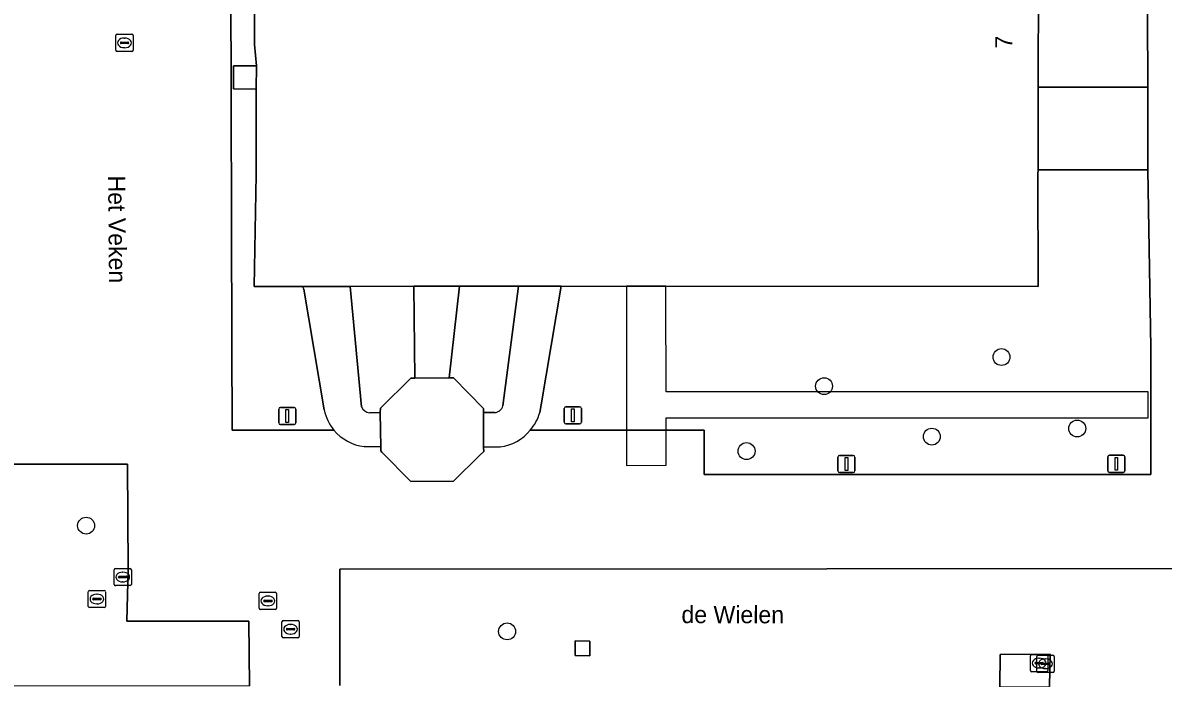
# Model space of a CAD drawing. Extents: x 161477 to 163040, y 383680 to 384871.
# Drawn here: x 162023.6 to 162089.6, y 384191.4 to 384229.4 of the extents above; entities that cross this region are included whole.
import ezdxf

# ---------------------------------------------------------------- set-up
doc = ezdxf.new("R2010")
doc.units = 0
for name, color, linetype in [('IMGEO_Boom', 7, 'Continuous'), ('IMGEO_Brandkraan', 7, 'Continuous'), ('IMGEO_Dek', 7, 'Continuous'), ('IMGEO_Groenvoorziening', 7, 'Continuous'), ('IMGEO_Kolk', 7, 'Continuous'), ('IMGEO_Lichtmast', 7, 'Continuous'), ('IMGEO_Openbare_ruimte_label', 7, 'Continuous'), ('IMGEO_Pand', 7, 'Continuous'), ('IMGEO_Pand_nummerreeks', 7, 'Continuous'), ('IMGEO_Rioolput', 7, 'Continuous'), ('IMGEO_Terreindeel_gesloten', 7, 'Continuous'), ('IMGEO_Voetpad_gesloten', 7, 'Continuous'), ('IMGEO_Voetpad_open', 7, 'Continuous')]:
    doc.layers.add(name, color=color, linetype=linetype)

msp = doc.modelspace()

# ---------------------------------------------------------------- linework, layer by layer
at = {"layer": 'IMGEO_Boom'}
for centre in [(162080.266, 384210.009), (162069.988, 384208.318), (162076.23, 384205.395), (162084.657, 384205.867), (162065.5, 384204.556), (162027.23, 384200.233), (162051.624, 384194.101)]:
    msp.add_circle(centre, 0.489, dxfattribs=at)
at = {"layer": 'IMGEO_Brandkraan'}
for p, q in [((162081.949, 384191.834), (162081.949, 384192.686)), ((162082.024, 384192.76), (162082.876, 384192.76)), ((162082.95, 384192.686), (162082.95, 384191.834)), ((162082.208, 384192.254), (162082.208, 384192.266)), ((162082.646, 384192.217), (162082.248, 384192.217)), ((162082.251, 384192.303), (162082.649, 384192.303)), ((162082.46, 384191.98), (162082.435, 384191.98)), ((162082.437, 384192.54), (162082.462, 384192.54)), ((162082.692, 384192.266), (162082.692, 384192.254)), ((162082.876, 384191.76), (162082.024, 384191.76))]:
    msp.add_line(p, q, dxfattribs=at)
for points in [[(162081.949, 384191.834), (162081.949, 384192.686)], [(162082.024, 384192.76), (162082.876, 384192.76)], [(162082.95, 384192.686), (162082.95, 384191.834)], [(162082.876, 384191.76), (162082.024, 384191.76)]]:
    msp.add_lwpolyline(points, dxfattribs=at)
for centre, radius, start, end in [((162082.026, 384192.684), 0.0765, 91.55205, 178.44795), ((162082.026, 384192.684), 0.0765, 91.55205, 178.44795), ((162082.874, 384192.684), 0.0765, 1.55205, 88.44795), ((162082.874, 384192.684), 0.0765, 1.55205, 88.44795), ((162082.248, 384192.263), 0.0403, 85.87752, 175.75265), ((162082.245, 384192.253), 0.0366, 178.93798, 274.71019), ((162082.649, 384192.26), 0.043, 264.86636, 352.45326), ((162082.653, 384192.265), 0.0386, 1.73085, 96.63898), ((162082.026, 384191.836), 0.0765, 181.55205, 268.44795), ((162082.026, 384191.836), 0.0765, 181.55205, 268.44795), ((162082.874, 384191.836), 0.0765, 271.55205, 358.44795), ((162082.874, 384191.836), 0.0765, 271.55205, 358.44795)]:
    msp.add_arc(centre, radius, start, end, dxfattribs=at)
for centre, major_axis, ratio, start_param, end_param in [((162082.436, 384192.26), (-0.387, 0.002), 0.722429, 4.712389, 7.853982), ((162082.461, 384192.26), (-0.39, 0.002), 0.717154, 1.570796, 4.712389)]:
    msp.add_ellipse(centre, major_axis=major_axis, ratio=ratio, start_param=start_param, end_param=end_param, dxfattribs=at)
at = {"layer": 'IMGEO_Dek'}
msp.add_lwpolyline([(162088.766, 384207.998), (162060.844, 384207.998), (162060.83, 384213.42), (162060.829, 384214.111), (162058.542, 384214.112), (162058.543, 384213.413), (162058.545, 384205.795), (162058.545, 384203.721), (162060.837, 384203.743), (162060.841, 384205.834), (162060.849, 384206.487), (162088.767, 384206.48)], close=True, dxfattribs=at)
at = {"layer": 'IMGEO_Groenvoorziening'}
for points in [[(162082.408, 384231.898), (162082.399, 384225.651), (162088.744, 384225.652), (162088.671, 384242.578)], [(162035.617, 384231.857), (162035.674, 384210.817), (162035.689, 384205.774), (162036.977, 384205.775), (162039.977, 384205.776), (162041.587, 384205.777)], [(162037.077, 384220.594), (162037.088, 384225.547), (162035.768, 384225.554), (162035.776, 384226.904), (162037.096, 384226.903), (162036.996, 384228.133), (162036.996, 384231.817)], [(162247.212, 384191.051), (162247.31, 384229.25), (162177.63, 384229.082), (162106.921, 384228.996), (162106.811, 384205.822), (162098.374, 384205.812), (162098.373, 384197.75), (162041.938, 384197.717), (162041.937, 384197.345), (162041.924, 384190.961)], [(162041.029, 384206.942), (162039.843, 384213.943), (162039.764, 384214.102), (162036.972, 384214.106), (162037.077, 384220.594)], [(162052.966, 384205.769), (162063.039, 384205.769), (162063.039, 384203.191), (162088.916, 384203.191), (162088.916, 384210.562), (162088.75, 384220.868)], [(162088.75, 384220.868), (162084.75, 384220.863), (162082.385, 384220.86), (162082.384, 384220.627), (162082.389, 384214.105), (162054.752, 384214.113), (162053.604, 384207.234), (162053.515, 384206.785)], [(162046.212, 384214.11), (162042.524, 384214.109), (162043.196, 384207.129)], [(162043.657, 384206.781), (162044.274, 384206.789), (162044.281, 384207.048), (162046.041, 384208.79), (162046.269, 384208.792), (162046.212, 384214.11)], [(162052.282, 384214.112), (162048.861, 384214.111), (162048.271, 384208.804), (162048.518, 384208.804), (162050.258, 384207.019), (162050.259, 384206.785), (162050.909, 384206.788)], [(162051.378, 384207.188), (162052.282, 384214.112)], [(162080.169, 384190.88), (162080.195, 384192.756), (162083.082, 384192.779), (162083.053, 384190.907)]]:
    msp.add_lwpolyline(points, dxfattribs=at)
for points in [[(162029.625, 384203.8), (162022.138, 384203.805), (162021.995, 384203.805), (162020.382, 384203.901), (162020.453, 384206.649), (162021.657, 384206.63), (162021.99, 384206.625), (162021.976, 384213.59), (162021.965, 384218.951), (162021.659, 384218.951), (162009.028, 384218.951), (162009.044, 384201.043), (161965.971, 384201.033), (161965.973, 384200.793), (161965.985, 384199.331), (161965.965, 384191.055), (162021.037, 384190.964), (162036.69, 384190.945), (162036.663, 384194.685), (162029.597, 384194.691), (162029.664, 384197.71)], [(162056.418, 384192.693), (162055.571, 384192.698), (162055.576, 384193.548), (162056.426, 384193.543)]]:
    msp.add_lwpolyline(points, close=True, dxfattribs=at)
for centre, radius, start, end in [((162050.877, 384207.3), 0.513, 273.52252, 347.39778), ((162043.669, 384207.49), 2.696, 191.73247, 219.45357), ((162043.678, 384207.288), 0.507, 198.22529, 267.67781), ((162050.885, 384207.55), 2.738, 319.44286, 343.78762)]:
    msp.add_arc(centre, radius, start, end, dxfattribs=at)
at = {"layer": 'IMGEO_Kolk'}
for p, q in [((162082.313, 384191.799), (162082.313, 384192.651)), ((162082.388, 384192.725), (162083.24, 384192.725)), ((162083.314, 384192.651), (162083.314, 384191.799)), ((162082.572, 384192.219), (162082.572, 384192.231)), ((162083.01, 384192.182), (162082.612, 384192.182)), ((162082.615, 384192.268), (162083.013, 384192.268)), ((162082.801, 384192.505), (162082.826, 384192.505)), ((162083.056, 384192.231), (162083.056, 384192.219)), ((162083.24, 384191.725), (162082.388, 384191.725)), ((162082.824, 384191.945), (162082.799, 384191.945))]:
    msp.add_line(p, q, dxfattribs=at)
for points in [[(162082.313, 384191.799), (162082.313, 384192.651)], [(162082.388, 384192.725), (162083.24, 384192.725)], [(162083.314, 384192.651), (162083.314, 384191.799)], [(162083.24, 384191.725), (162082.388, 384191.725)]]:
    msp.add_lwpolyline(points, dxfattribs=at)
for centre, radius, start, end in [((162082.39, 384192.649), 0.0765, 91.55205, 178.44795), ((162082.39, 384192.649), 0.0765, 91.55205, 178.44795), ((162083.238, 384192.649), 0.0765, 1.55205, 88.44795), ((162083.238, 384192.649), 0.0765, 1.55205, 88.44795), ((162082.612, 384192.228), 0.0403, 85.87752, 175.75265), ((162082.609, 384192.218), 0.0366, 178.93798, 274.71019), ((162083.013, 384192.225), 0.043, 264.86636, 352.45326), ((162083.017, 384192.23), 0.0386, 1.73085, 96.63898), ((162082.39, 384191.801), 0.0765, 181.55205, 268.44795), ((162082.39, 384191.801), 0.0765, 181.55205, 268.44795), ((162083.238, 384191.801), 0.0765, 271.55205, 358.44795), ((162083.238, 384191.801), 0.0765, 271.55205, 358.44795)]:
    msp.add_arc(centre, radius, start, end, dxfattribs=at)
for centre, major_axis, ratio, start_param, end_param in [((162082.8, 384192.225), (-0.387, 0.002), 0.722429, 4.712389, 7.853982), ((162082.825, 384192.225), (-0.39, 0.002), 0.717154, 1.570796, 4.712389)]:
    msp.add_ellipse(centre, major_axis=major_axis, ratio=ratio, start_param=start_param, end_param=end_param, dxfattribs=at)
at = {"layer": 'IMGEO_Lichtmast'}
for p, q in [((162038.391, 384206.19), (162038.391, 384206.99)), ((162038.391, 384206.99), (162038.391, 384206.19)), ((162038.491, 384207.09), (162039.281, 384207.09)), ((162039.281, 384207.09), (162038.491, 384207.09)), ((162039.381, 384206.99), (162039.381, 384206.19)), ((162039.381, 384206.19), (162039.381, 384206.99)), ((162054.936, 384206.229), (162054.936, 384207.029)), ((162054.936, 384207.029), (162054.936, 384206.229)), ((162055.036, 384207.129), (162055.826, 384207.129)), ((162055.826, 384207.129), (162055.036, 384207.129)), ((162055.926, 384207.029), (162055.926, 384206.229)), ((162055.926, 384206.229), (162055.926, 384207.029)), ((162039.281, 384206.09), (162038.491, 384206.09)), ((162038.491, 384206.09), (162039.281, 384206.09)), ((162055.826, 384206.129), (162055.036, 384206.129)), ((162055.036, 384206.129), (162055.826, 384206.129)), ((162070.788, 384203.407), (162070.788, 384204.207)), ((162070.788, 384204.207), (162070.788, 384203.407)), ((162070.888, 384204.307), (162071.678, 384204.307)), ((162071.678, 384204.307), (162070.888, 384204.307)), ((162071.778, 384204.207), (162071.778, 384203.407)), ((162071.778, 384203.407), (162071.778, 384204.207)), ((162086.426, 384203.416), (162086.426, 384204.216)), ((162086.426, 384204.216), (162086.426, 384203.416)), ((162086.526, 384204.316), (162087.316, 384204.316)), ((162087.316, 384204.316), (162086.526, 384204.316)), ((162087.416, 384204.216), (162087.416, 384203.416)), ((162087.416, 384203.416), (162087.416, 384204.216)), ((162071.678, 384203.307), (162070.888, 384203.307)), ((162070.888, 384203.307), (162071.678, 384203.307)), ((162087.316, 384203.316), (162086.526, 384203.316)), ((162086.526, 384203.316), (162087.316, 384203.316))]:
    msp.add_line(p, q, dxfattribs=at)
for points in [[(162038.811, 384206.965), (162038.961, 384206.965), (162038.961, 384206.215), (162038.811, 384206.215), (162038.811, 384206.965)], [(162055.356, 384207.004), (162055.506, 384207.004), (162055.506, 384206.254), (162055.356, 384206.254), (162055.356, 384207.004)], [(162071.208, 384204.182), (162071.358, 384204.182), (162071.358, 384203.432), (162071.208, 384203.432), (162071.208, 384204.182)], [(162086.846, 384204.191), (162086.996, 384204.191), (162086.996, 384203.441), (162086.846, 384203.441), (162086.846, 384204.191)]]:
    msp.add_lwpolyline(points, dxfattribs=at)
for centre, start, end in [((162038.491, 384206.99), 90, 180), ((162038.491, 384206.99), 90, 180), ((162039.281, 384206.99), 0, 90), ((162039.281, 384206.99), 360, 90), ((162055.036, 384207.029), 90, 180), ((162055.036, 384207.029), 90, 180), ((162055.826, 384207.029), 0, 90), ((162055.826, 384207.029), 360, 90), ((162038.491, 384206.19), 180, 270), ((162038.491, 384206.19), 180, 270), ((162039.281, 384206.19), 270, 0), ((162039.281, 384206.19), 270, 0), ((162055.036, 384206.229), 180, 270), ((162055.036, 384206.229), 180, 270), ((162055.826, 384206.229), 270, 0), ((162055.826, 384206.229), 270, 0), ((162070.888, 384204.207), 90, 180), ((162070.888, 384204.207), 90, 180), ((162071.678, 384204.207), 0, 90), ((162071.678, 384204.207), 360, 90), ((162086.526, 384204.216), 90, 180), ((162086.526, 384204.216), 90, 180), ((162087.316, 384204.216), 0, 90), ((162087.316, 384204.216), 360, 90), ((162070.888, 384203.407), 180, 270), ((162070.888, 384203.407), 180, 270), ((162071.678, 384203.407), 270, 0), ((162071.678, 384203.407), 270, 0), ((162086.526, 384203.416), 180, 270), ((162086.526, 384203.416), 180, 270), ((162087.316, 384203.416), 270, 0), ((162087.316, 384203.416), 270, 0)]:
    msp.add_arc(centre, 0.1, start, end, dxfattribs=at)
at = {"layer": 'IMGEO_Pand'}
msp.add_lwpolyline([(162036.996, 384231.817), (162036.996, 384228.133), (162037.096, 384226.903), (162037.088, 384225.547), (162037.077, 384220.594), (162036.972, 384214.106), (162039.764, 384214.102), (162042.524, 384214.109), (162046.212, 384214.11), (162048.861, 384214.111), (162052.282, 384214.112), (162054.752, 384214.113), (162082.389, 384214.105), (162082.384, 384220.627), (162082.385, 384220.86), (162082.399, 384225.651), (162082.408, 384231.898)], dxfattribs=at)
msp.add_lwpolyline([(162050.259, 384206.785), (162050.258, 384207.019), (162048.518, 384208.804), (162048.271, 384208.804), (162046.269, 384208.792), (162046.041, 384208.79), (162044.281, 384207.048), (162044.274, 384206.789), (162044.287, 384205.769), (162044.299, 384204.794), (162044.302, 384204.562), (162044.371, 384204.491), (162046.038, 384202.787), (162048.513, 384202.804), (162050.048, 384204.318), (162050.266, 384204.533), (162050.265, 384204.78), (162050.262, 384205.769)], close=True, dxfattribs=at)
at = {"layer": 'IMGEO_Rioolput'}
for p, q in [((162028.957, 384227.802), (162028.957, 384228.654)), ((162029.032, 384228.728), (162029.884, 384228.728)), ((162029.445, 384228.508), (162029.47, 384228.508)), ((162029.958, 384228.654), (162029.958, 384227.802)), ((162029.884, 384227.728), (162029.032, 384227.728)), ((162029.216, 384228.222), (162029.216, 384228.234)), ((162029.654, 384228.185), (162029.256, 384228.185)), ((162029.259, 384228.271), (162029.657, 384228.271)), ((162029.468, 384227.948), (162029.443, 384227.948)), ((162029.7, 384228.234), (162029.7, 384228.222)), ((162028.853, 384196.827), (162028.853, 384197.679)), ((162028.928, 384197.753), (162029.78, 384197.753)), ((162029.112, 384197.247), (162029.112, 384197.259)), ((162029.155, 384197.296), (162029.553, 384197.296)), ((162029.341, 384197.533), (162029.366, 384197.533)), ((162029.596, 384197.259), (162029.596, 384197.247)), ((162029.854, 384197.679), (162029.854, 384196.827)), ((162029.78, 384196.753), (162028.928, 384196.753)), ((162029.55, 384197.21), (162029.152, 384197.21)), ((162029.364, 384196.973), (162029.339, 384196.973)), ((162027.358, 384195.553), (162027.358, 384196.405)), ((162027.433, 384196.479), (162028.285, 384196.479)), ((162027.617, 384195.973), (162027.617, 384195.985)), ((162028.055, 384195.936), (162027.657, 384195.936)), ((162027.66, 384196.022), (162028.058, 384196.022)), ((162027.846, 384196.259), (162027.871, 384196.259)), ((162028.101, 384195.985), (162028.101, 384195.973)), ((162028.359, 384196.405), (162028.359, 384195.553)), ((162037.264, 384195.442), (162037.264, 384196.294)), ((162037.339, 384196.368), (162038.191, 384196.368)), ((162037.752, 384196.148), (162037.777, 384196.148)), ((162038.265, 384196.294), (162038.265, 384195.442)), ((162028.285, 384195.479), (162027.433, 384195.479)), ((162027.869, 384195.699), (162027.844, 384195.699)), ((162038.191, 384195.368), (162037.339, 384195.368)), ((162037.523, 384195.862), (162037.523, 384195.874)), ((162037.961, 384195.825), (162037.563, 384195.825)), ((162037.566, 384195.911), (162037.964, 384195.911)), ((162037.775, 384195.588), (162037.75, 384195.588)), ((162038.007, 384195.874), (162038.007, 384195.862)), ((162038.579, 384193.802), (162038.579, 384194.654)), ((162038.654, 384194.728), (162039.506, 384194.728)), ((162039.58, 384194.654), (162039.58, 384193.802)), ((162038.838, 384194.222), (162038.838, 384194.234)), ((162039.276, 384194.185), (162038.878, 384194.185)), ((162038.881, 384194.271), (162039.279, 384194.271)), ((162039.067, 384194.508), (162039.092, 384194.508)), ((162039.322, 384194.234), (162039.322, 384194.222)), ((162039.506, 384193.728), (162038.654, 384193.728)), ((162039.09, 384193.948), (162039.065, 384193.948))]:
    msp.add_line(p, q, dxfattribs=at)
for points in [[(162028.957, 384227.802), (162028.957, 384228.654)], [(162029.032, 384228.728), (162029.884, 384228.728)], [(162029.958, 384228.654), (162029.958, 384227.802)], [(162029.884, 384227.728), (162029.032, 384227.728)], [(162028.853, 384196.827), (162028.853, 384197.679)], [(162028.928, 384197.753), (162029.78, 384197.753)], [(162029.854, 384197.679), (162029.854, 384196.827)], [(162029.78, 384196.753), (162028.928, 384196.753)], [(162027.358, 384195.553), (162027.358, 384196.405)], [(162027.433, 384196.479), (162028.285, 384196.479)], [(162028.359, 384196.405), (162028.359, 384195.553)], [(162037.264, 384195.442), (162037.264, 384196.294)], [(162037.339, 384196.368), (162038.191, 384196.368)], [(162038.265, 384196.294), (162038.265, 384195.442)], [(162028.285, 384195.479), (162027.433, 384195.479)], [(162038.191, 384195.368), (162037.339, 384195.368)], [(162038.579, 384193.802), (162038.579, 384194.654)], [(162038.654, 384194.728), (162039.506, 384194.728)], [(162039.58, 384194.654), (162039.58, 384193.802)], [(162039.506, 384193.728), (162038.654, 384193.728)]]:
    msp.add_lwpolyline(points, dxfattribs=at)
for centre, radius, start, end in [((162029.034, 384228.652), 0.0765, 91.55205, 178.44795), ((162029.034, 384228.652), 0.0765, 91.55205, 178.44795), ((162029.882, 384228.652), 0.0765, 1.55205, 88.44795), ((162029.882, 384228.652), 0.0765, 1.55205, 88.44795), ((162029.034, 384227.804), 0.0765, 181.55205, 268.44795), ((162029.034, 384227.804), 0.0765, 181.55205, 268.44795), ((162029.256, 384228.231), 0.0403, 85.87752, 175.75265), ((162029.253, 384228.221), 0.0366, 178.93798, 274.71019), ((162029.657, 384228.228), 0.043, 264.86636, 352.45326), ((162029.661, 384228.233), 0.0386, 1.73085, 96.63898), ((162029.882, 384227.804), 0.0765, 271.55205, 358.44795), ((162029.882, 384227.804), 0.0765, 271.55205, 358.44795), ((162028.93, 384197.677), 0.0765, 91.55205, 178.44795), ((162028.93, 384197.677), 0.0765, 91.55205, 178.44795), ((162029.152, 384197.256), 0.0403, 85.87752, 175.75265), ((162029.557, 384197.258), 0.0386, 1.73085, 96.63898), ((162029.778, 384197.677), 0.0765, 1.55205, 88.44795), ((162029.778, 384197.677), 0.0765, 1.55205, 88.44795), ((162028.93, 384196.829), 0.0765, 181.55205, 268.44795), ((162028.93, 384196.829), 0.0765, 181.55205, 268.44795), ((162029.149, 384197.246), 0.0366, 178.93798, 274.71019), ((162029.553, 384197.253), 0.043, 264.86636, 352.45326), ((162029.778, 384196.829), 0.0765, 271.55205, 358.44795), ((162029.778, 384196.829), 0.0765, 271.55205, 358.44795), ((162027.435, 384196.403), 0.0765, 91.55205, 178.44795), ((162027.435, 384196.403), 0.0765, 91.55205, 178.44795), ((162027.657, 384195.982), 0.0403, 85.87752, 175.75265), ((162027.654, 384195.972), 0.0366, 178.93798, 274.71019), ((162028.058, 384195.979), 0.043, 264.86636, 352.45326), ((162028.062, 384195.984), 0.0386, 1.73085, 96.63898), ((162028.283, 384196.403), 0.0765, 1.55205, 88.44795), ((162028.283, 384196.403), 0.0765, 1.55205, 88.44795), ((162037.341, 384196.292), 0.0765, 91.55205, 178.44795), ((162037.341, 384196.292), 0.0765, 91.55205, 178.44795), ((162038.189, 384196.292), 0.0765, 1.55205, 88.44795), ((162038.189, 384196.292), 0.0765, 1.55205, 88.44795), ((162027.435, 384195.555), 0.0765, 181.55205, 268.44795), ((162027.435, 384195.555), 0.0765, 181.55205, 268.44795), ((162028.283, 384195.555), 0.0765, 271.55205, 358.44795), ((162028.283, 384195.555), 0.0765, 271.55205, 358.44795), ((162037.341, 384195.444), 0.0765, 181.55205, 268.44795), ((162037.341, 384195.444), 0.0765, 181.55205, 268.44795), ((162037.563, 384195.871), 0.0403, 85.87752, 175.75265), ((162037.56, 384195.861), 0.0366, 178.93798, 274.71019), ((162037.964, 384195.868), 0.043, 264.86636, 352.45326), ((162037.968, 384195.873), 0.0386, 1.73085, 96.63898), ((162038.189, 384195.444), 0.0765, 271.55205, 358.44795), ((162038.189, 384195.444), 0.0765, 271.55205, 358.44795), ((162038.656, 384194.652), 0.0765, 91.55205, 178.44795), ((162038.656, 384194.652), 0.0765, 91.55205, 178.44795), ((162039.504, 384194.652), 0.0765, 1.55205, 88.44795), ((162039.504, 384194.652), 0.0765, 1.55205, 88.44795), ((162038.878, 384194.231), 0.0403, 85.87752, 175.75265), ((162038.875, 384194.221), 0.0366, 178.93798, 274.71019), ((162039.279, 384194.228), 0.043, 264.86636, 352.45326), ((162039.283, 384194.233), 0.0386, 1.73085, 96.63898), ((162038.656, 384193.804), 0.0765, 181.55205, 268.44795), ((162038.656, 384193.804), 0.0765, 181.55205, 268.44795), ((162039.504, 384193.804), 0.0765, 271.55205, 358.44795), ((162039.504, 384193.804), 0.0765, 271.55205, 358.44795)]:
    msp.add_arc(centre, radius, start, end, dxfattribs=at)
for centre, major_axis, ratio, start_param, end_param in [((162029.444, 384228.228), (-0.387, 0.002), 0.722429, 4.712389, 7.853982), ((162029.469, 384228.228), (-0.39, 0.002), 0.717154, 1.570796, 4.712389), ((162029.34, 384197.253), (-0.387, 0.002), 0.722429, 4.712389, 7.853982), ((162029.365, 384197.253), (-0.39, 0.002), 0.717154, 1.570796, 4.712389), ((162027.845, 384195.979), (-0.387, 0.002), 0.722429, 4.712389, 7.853982), ((162027.87, 384195.979), (-0.39, 0.002), 0.717154, 1.570796, 4.712389), ((162037.751, 384195.868), (-0.387, 0.002), 0.722429, 4.712389, 7.853982), ((162037.776, 384195.868), (-0.39, 0.002), 0.717154, 1.570796, 4.712389), ((162039.066, 384194.228), (-0.387, 0.002), 0.722429, 4.712389, 7.853982), ((162039.091, 384194.228), (-0.39, 0.002), 0.717154, 1.570796, 4.712389)]:
    msp.add_ellipse(centre, major_axis=major_axis, ratio=ratio, start_param=start_param, end_param=end_param, dxfattribs=at)
at = {"layer": 'IMGEO_Terreindeel_gesloten'}
for points in [[(162042.524, 384214.109), (162039.764, 384214.102), (162039.843, 384213.943), (162041.029, 384206.942)], [(162043.196, 384207.129), (162042.524, 384214.109)], [(162054.752, 384214.113), (162052.282, 384214.112), (162051.378, 384207.188)], [(162053.515, 384206.785), (162053.604, 384207.234), (162054.752, 384214.113)], [(162043.346, 384204.815), (162044.299, 384204.794), (162044.287, 384205.769), (162044.274, 384206.789), (162043.657, 384206.781)], [(162050.909, 384206.788), (162050.259, 384206.785), (162050.262, 384205.769), (162050.265, 384204.78), (162051.223, 384204.798)]]:
    msp.add_lwpolyline(points, dxfattribs=at)
msp.add_lwpolyline([(162048.861, 384214.111), (162046.212, 384214.11), (162046.269, 384208.792), (162048.271, 384208.804)], close=True, dxfattribs=at)
for centre, radius, start, end in [((162050.877, 384207.3), 0.513, 273.52252, 347.39778), ((162043.669, 384207.49), 2.696, 191.73247, 219.45357), ((162043.678, 384207.288), 0.507, 198.22529, 267.67781), ((162050.885, 384207.55), 2.738, 319.44286, 343.78762), ((162043.66, 384207.478), 2.682, 219.37493, 263.27643), ((162050.87, 384207.482), 2.707, 277.49792, 320.74517)]:
    msp.add_arc(centre, radius, start, end, dxfattribs=at)
at = {"layer": 'IMGEO_Voetpad_gesloten'}
for points in [[(162088.766, 384207.998), (162060.844, 384207.998), (162060.83, 384213.42), (162060.829, 384214.111), (162058.542, 384214.112), (162058.543, 384213.413), (162058.545, 384205.795), (162058.545, 384203.721), (162060.837, 384203.743), (162060.841, 384205.834), (162060.849, 384206.487), (162088.767, 384206.48)], [(162056.426, 384193.543), (162055.576, 384193.548), (162055.571, 384192.698), (162056.418, 384192.693)]]:
    msp.add_lwpolyline(points, close=True, dxfattribs=at)
at = {"layer": 'IMGEO_Voetpad_open'}
for points in [[(162041.587, 384205.777), (162039.977, 384205.776), (162036.977, 384205.775), (162035.689, 384205.774), (162035.674, 384210.817), (162035.617, 384231.857), (162035.61, 384234.345), (162035.635, 384242.572), (162079.599, 384242.59), (162088.671, 384242.578), (162088.744, 384225.652)], [(162041.924, 384190.961), (162041.937, 384197.345), (162041.938, 384197.717), (162098.373, 384197.75), (162098.374, 384205.812), (162106.811, 384205.822), (162106.921, 384228.996), (162106.909, 384230.479), (162106.918, 384230.479), (162247.326, 384230.758), (162247.31, 384229.25), (162247.212, 384191.051)], [(162088.744, 384225.652), (162088.75, 384220.868), (162088.916, 384210.562), (162088.916, 384203.191), (162063.039, 384203.191), (162063.039, 384205.769), (162052.966, 384205.769)], [(162051.223, 384204.798), (162050.265, 384204.78), (162050.266, 384204.533), (162050.048, 384204.318), (162048.513, 384202.804), (162046.038, 384202.787), (162044.371, 384204.491), (162044.302, 384204.562), (162044.299, 384204.794), (162043.346, 384204.815)], [(162022.138, 384203.805), (162029.625, 384203.8), (162029.664, 384197.71), (162029.597, 384194.691), (162036.663, 384194.685), (162036.69, 384190.945)]]:
    msp.add_lwpolyline(points, dxfattribs=at)
for points in [[(162037.096, 384226.903), (162035.776, 384226.904), (162035.768, 384225.554), (162037.088, 384225.547)], [(162088.744, 384225.652), (162082.399, 384225.651), (162082.385, 384220.86), (162084.75, 384220.863), (162088.75, 384220.868)], [(162080.169, 384190.88), (162083.053, 384190.907), (162083.082, 384192.779), (162080.195, 384192.756)]]:
    msp.add_lwpolyline(points, close=True, dxfattribs=at)
for centre, radius, start, end in [((162043.66, 384207.478), 2.682, 219.37493, 263.27643), ((162050.87, 384207.482), 2.707, 277.49792, 320.74517)]:
    msp.add_arc(centre, radius, start, end, dxfattribs=at)

# ---------------------------------------------------------------- texts
at = {"layer": 'IMGEO_Openbare_ruimte_label'}
for s, rotation, p in [('Het Veken', 270.51565, (162028.503, 384220.53)), ('de Wielen', 359.88541, (162061.724, 384194.581))]:
    msp.add_text(s, height=1, rotation=rotation, dxfattribs=at).set_placement(p)
at = {"layer": 'IMGEO_Pand_nummerreeks'}
msp.add_text('7', height=1, rotation=89.92, dxfattribs=at).set_placement((162080.903, 384227.898))

doc.saveas('drawing.dxf')
